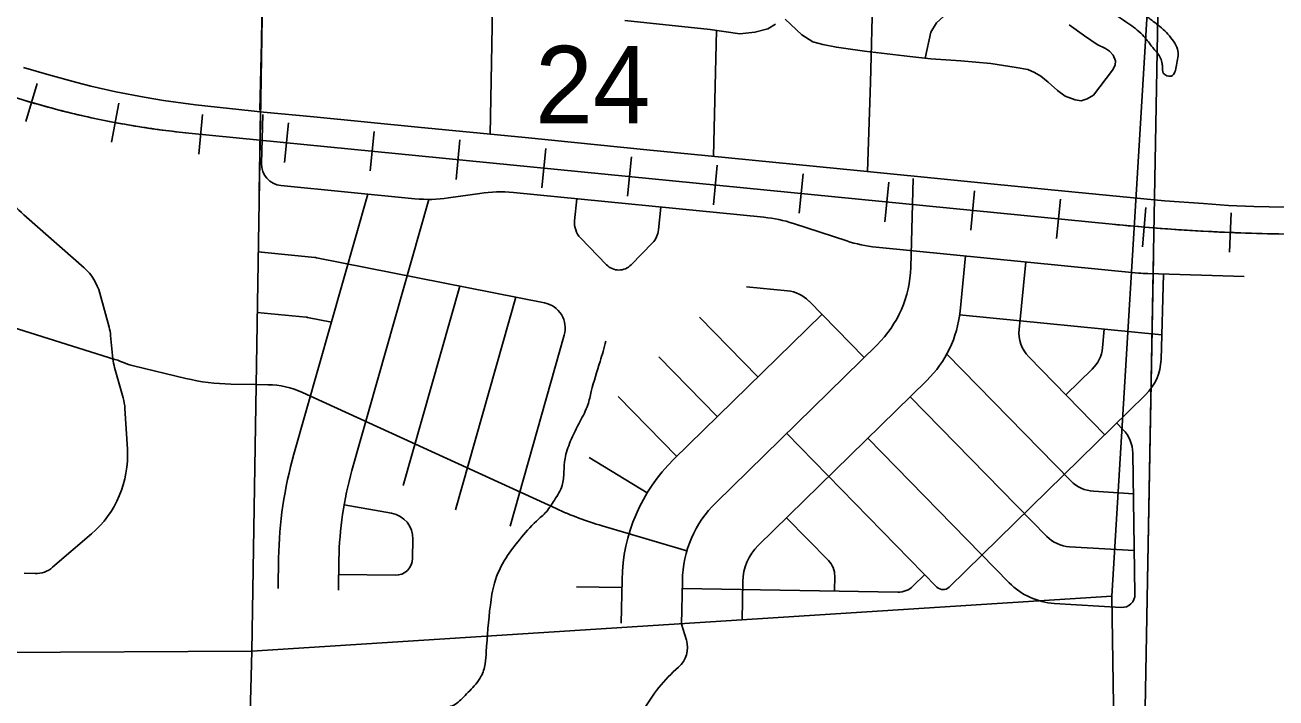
# Model space of a CAD drawing. Extents: x 1219626 to 1426462, y 456797 to 752399.
# Drawn here: x 1367556 to 1374813, y 635829 to 639731 of the extents above; entities that cross this region are included whole.
import ezdxf

# ---------------------------------------------------------------- set-up
doc = ezdxf.new("R2010")
doc.units = 0
for name, color, linetype in [('County Boundary', 7, 'Continuous'), ('Lakes and Ponds', 7, 'Continuous'), ('Local Roads Improved', 7, 'Continuous'), ('Local Roads Paved', 7, 'Continuous'), ('Local Roads Unimproved', 7, 'Continuous'), ('Masks', 7, 'Continuous'), ('Narrow River Creek and Branch and Slough', 7, 'Continuous'), ('Railroads', 7, 'Continuous'), ('Section Lines', 7, 'Continuous'), ('Section Numbers', 7, 'Continuous'), ('Uninventoried Roads and Features', 7, 'Continuous'), ('US Routes Highway Center Lines', 7, 'Continuous')]:
    doc.layers.add(name, color=color, linetype=linetype)

msp = doc.modelspace()

# ---------------------------------------------------------------- linework, layer by layer
at = {"layer": 'County Boundary'}
msp.add_line((1374158.6, 641443.5), (1373672.9, 615115.3), dxfattribs=at)
at = {"layer": 'Lakes and Ponds'}
msp.add_spline([(1373628, 640189.2), (1373589.7, 640176.4), (1373574.3, 640135.5), (1373587.1, 640097.1), (1373571.8, 640030.6), (1373566.7, 639979.5), (1373610.1, 639930.9), (1373702.1, 639897.7), (1373786.4, 639864.4), (1373870.8, 639800.5), (1373965.3, 639734), (1374047.1, 639665), (1374098.2, 639601.1), (1374139.1, 639547.4), (1374151.9, 639514.1), (1374154.4, 639491.1), (1374159.5, 639452.8), (1374205.5, 639434.9), (1374236.2, 639498.8), (1374243.9, 639580.6), (1374195.3, 639667.6), (1374118.7, 639739.1), (1374049.7, 639792.8), (1373973, 639869.5)], degree=3, dxfattribs=at)
at = {"layer": 'Local Roads Improved'}
msp.add_line((1371549.4, 638970.2), (1371568.2, 639699.3), dxfattribs=at)
for points in [[(1368919.2, 639237.8), (1368927.9, 639633.3), (1368935.7, 640181.5), (1368947.3, 640820.7), (1368966.6, 641430.8), (1368976.3, 641476.2), (1368996.6, 641495.6), (1369015.9, 641510.1), (1369046.9, 641517.8), (1369697.6, 641510.1), (1370094, 641503.3), (1370195.5, 641505.2), (1370271, 641498.5), (1370327, 641478.2), (1370388.9, 641462.7), (1370446.9, 641455.9), (1370662.5, 641451.1), (1371480.5, 641447.2), (1372441.6, 641444.3)], [(1372777.2, 639539.4), (1372810, 639690.4), (1372844.8, 639744.5), (1372926.1, 639819), (1373380.5, 640159.3), (1373448.2, 640205.7), (1373529.4, 640238.6), (1373606.8, 640252.1), (1373718.9, 640267.6), (1373869.2, 640265.4)], [(1371908.9, 639735.8), (1371866.3, 639708.7), (1371790.9, 639689.4), (1371703.9, 639679.7), (1371529.9, 639704.9), (1371036.7, 639757.1)], [(1373612.6, 639731.9), (1373701.5, 639669.1), (1373775, 639618.8), (1373823.3, 639595.6), (1373846.5, 639579.2), (1373868.8, 639556), (1373881.4, 639524), (1373879.4, 639498.9), (1373864, 639468.9), (1373753.7, 639324.9), (1373717, 639303.6), (1373682.2, 639292), (1373647.4, 639296.8), (1373590.3, 639319.1), (1373544.9, 639351), (1373491.7, 639400.3), (1373449.2, 639435.1), (1373412.4, 639456.4), (1373373.7, 639473.8), (1373306.1, 639484.4), (1373159.1, 639507.6), (1372984.1, 639523.1), (1372811, 639535.7), (1372688.2, 639549.2), (1372425.2, 639580.1), (1372263.7, 639602.4), (1372184.4, 639617.8), (1372127.4, 639634.3), (1372062.6, 639674.9), (1371965, 639765.8)]]:
    msp.add_lwpolyline(points, dxfattribs=at)
at = {"layer": 'Local Roads Paved'}
for points in [[(1370255.3, 639097.9), (1370262.3, 639512.4), (1370270, 639941.7), (1370289.3, 640623.4), (1370307.7, 641212.3), (1370318.3, 641408.5), (1370338.9, 641475.2)], [(1372444.2, 638880.8), (1372460, 639398.4), (1372473.6, 639930.1), (1372491, 640516.1), (1372505.5, 641093.3), (1372510.5, 641444.7)]]:
    msp.add_lwpolyline(points, dxfattribs=at)
at = {"layer": 'Local Roads Unimproved'}
for p, q in [((1368935.7, 639212.7), (1368928.4, 638928.1)), ((1372694.4, 638325.2), (1372707.7, 638840.7)), ((1369041.1, 638800.5), (1369818.3, 638723.8)), ((1370012.9, 638728.4), (1370194.8, 638755.1)), ((1370389.3, 638759.7), (1371843.1, 638616.3)), ((1369544.5, 638750.8), (1369116.4, 637243.5)), ((1369899.5, 638720), (1369453.1, 637147.9)), ((1370744.4, 638596.1), (1370757, 638723.4)), ((1371244, 638675.4), (1371230.9, 638542.8)), ((1372013.7, 638580.4), (1372322.8, 638479.1)), ((1370929, 638340.9), (1370778.7, 638497.2)), ((1371196.3, 638468.1), (1371072.9, 638340.7)), ((1368909.2, 638415.7), (1369237.5, 638383.4)), ((1372493.3, 638443.2), (1374016.5, 638293)), ((1372980.2, 638070.9), (1373011.9, 638392.1)), ((1369247.1, 638382), (1370569, 638120.5)), ((1373361.5, 638357.6), (1373322.9, 637966.4)), ((1374070.7, 638289.5), (1374628.2, 638272.6)), ((1374146.3, 637791.6), (1374161.4, 638286.8)), ((1370079.1, 638217.4), (1369750.9, 637061.8)), ((1371979.7, 638189.9), (1371741.3, 638213.4)), ((1370403.9, 638153.1), (1370053.5, 636919.4)), ((1372423.5, 637803.2), (1372103, 638130.8)), ((1369186.3, 638036.7), (1368903.5, 638064.6)), ((1369333.5, 638008.1), (1369195.9, 638035.3)), ((1371320.1, 637213.1), (1372178.7, 638053.4)), ((1371808.3, 637690.9), (1371468.6, 638038)), ((1372978.2, 638050.4), (1374150.7, 637934.7)), ((1373806.5, 637858.9), (1373817.3, 637967.6)), ((1370684.2, 637932.3), (1370370, 636825.8)), ((1371564.8, 636963), (1372499.3, 637877.3)), ((1372903.8, 637823.2), (1373624, 637087.2)), ((1371572.4, 637460.1), (1371232.8, 637807.2)), ((1373379, 637806.9), (1373820.6, 637355.6)), ((1371809.6, 636712.8), (1372787.9, 637670.1)), ((1373594.9, 637586.3), (1373747.4, 637735.6)), ((1368896.7, 637646.5), (1368965.8, 637645.4)), ((1369165.7, 637600.1), (1370637.5, 636926.7)), ((1371336.6, 637229.3), (1370996.9, 637576.5)), ((1372691.4, 637575.6), (1373483.8, 636765.8)), ((1372917, 636471.5), (1374056.3, 637586.3)), ((1373925.2, 637385.6), (1373889, 637422.6)), ((1371974.2, 637363.6), (1372846.3, 636472.3)), ((1372445.5, 637335), (1373265.6, 636496.9)), ((1373995.1, 636429.9), (1373982.2, 637248.8)), ((1371165.5, 637018.8), (1370828.7, 637224)), ((1373754.8, 637027.5), (1373985.9, 637013.4)), ((1369682.8, 636900), (1369407.3, 636948.6)), ((1371974.5, 636874.1), (1372217.6, 636625.6)), ((1370904.5, 636826.9), (1371395.9, 636682.1)), ((1369805, 636638.7), (1369806.8, 636749.9)), ((1373614.6, 636706.1), (1373991.1, 636683.2)), ((1369027.3, 636639.8), (1369024.4, 636463.4)), ((1369377.2, 636634.1), (1369374.3, 636453.9)), ((1369375.8, 636545.7), (1369703.3, 636540.4)), ((1371015.5, 636263.3), (1371019.6, 636514.7)), ((1371365.4, 636257.6), (1371369.5, 636509)), ((1371715.9, 636282.3), (1371719.5, 636503.3)), ((1372253.3, 636536.2), (1372251.9, 636448.5)), ((1372708.8, 636478.2), (1372776.1, 636544)), ((1370755, 636472.9), (1371018.8, 636468.6)), ((1371368.8, 636462.9), (1372619.3, 636442.5)), ((1373527.2, 636377.4), (1373915.5, 636353.8))]:
    msp.add_line(p, q, dxfattribs=at)
for centre, radius, start, end in [((1369053.4, 638924.9), 125, 178.52308, 264.36741), ((1370310.8, 637963.5), 800, 84.36741, 98.33786), ((1369896.8, 639520), 800, 264.36741, 278.33786), ((1371764.6, 637820.2), 800, 71.85834, 84.36741), ((1370868.8, 638583.8), 125, 174.36741, 223.88927), ((1371106.5, 638555), 125, 315.91138, 354.36741), ((1372571.9, 639239.4), 800, 251.85834, 264.36741), ((1369227.7, 638283.9), 100, 78.8108, 84.36741), ((1371001.1, 638410.3), 100, 223.88927, 315.91138), ((1372044.7, 638341.9), 650, 314.37814, 358.52308), ((1374095, 639089.1), 800, 264.36741, 268.26036), ((1371960, 637990.9), 200, 44.37814, 84.36741), ((1370539.9, 637973.3), 150, 344.14554, 78.8108), ((1369176.5, 637937.2), 100, 78.8108, 84.36741), ((1372333.3, 638134.7), 650, 314.37814, 354.36741), ((1373522, 637946.8), 200, 174.36741, 224.37814), ((1373607.5, 637878.5), 200, 314.37814, 354.36741), ((1373846.5, 637800.7), 300, 314.37814, 358.26036), ((1368957.7, 637145.4), 500, 65.41311, 89.06651), ((1373782.3, 637245.7), 200, 0.89695, 44.37814), ((1371377, 636601.5), 2350, 164.14554, 179.06651), ((1372019.4, 636498.4), 1000, 134.37814, 179.06651), ((1371377, 636601.5), 2000, 164.14554, 179.06651), ((1373766.9, 637227.1), 200, 224.37814, 266.52273), ((1372019.4, 636498.4), 650, 134.37814, 179.06651), ((1369656.8, 636752.3), 150, 359.06651, 80.00557), ((1371469.6, 638745.4), 2000, 245.41311, 253.58594), ((1373626.7, 636905.7), 200, 224.37814, 266.52273), ((1372019.4, 636498.4), 300, 134.37814, 179.06651), ((1369705, 636640.4), 100, 269.06651, 359.06651), ((1372128.3, 636538.2), 125, 359.06651, 44.37814), ((1372621.4, 636567.5), 125, 269.06651, 314.37814), ((1372882.1, 636507.2), 50, 224.37814, 314.37814), ((1373551.5, 636776.7), 400, 224.37814, 266.52273), ((1373920.1, 636428.7), 75, 266.52273, 0.89695)]:
    msp.add_arc(centre, radius, start, end, dxfattribs=at)
at = {"layer": 'Masks'}
msp.add_line((1374102.2, 638384.4), (1374063.7, 636301.8), dxfattribs=at)
msp.add_lwpolyline([(1369060.6, 644044.1), (1368959.2, 641485.8), (1368914.9, 638761.5)], dxfattribs=at)
at = {"layer": 'Narrow River Creek and Branch and Slough'}
msp.add_spline([(1370926.2, 637898.3), (1370892.3, 637779.7), (1370841.5, 637606.9), (1370821.2, 637529), (1370777.1, 637434.1), (1370719.6, 637315.5), (1370689.1, 637217.2), (1370682.3, 637139.3), (1370672.2, 637061.4), (1370628.1, 636976.7), (1370580.7, 636908.9), (1370523.1, 636854.7), (1370424.9, 636746.2), (1370347, 636641.2), (1370279.3, 636495.5), (1370255.6, 636366.7), (1370231.9, 636095.6), (1370225.1, 636027.2), (1370201.4, 635952.6), (1370170.9, 635908.6), (1370099.8, 635834), (1370035.4, 635783.2), (1370001.6, 635773.1), (1369960.9, 635749.3), (1369866.1, 635678.2), (1369795, 635620.6), (1369720.5, 635573.1), (1369656.1, 635535.9), (1369618.9, 635508.7), (1369598.6, 635491.8), (1369544.4, 635481.6), (1369463.1, 635485), (1369422.5, 635485), (1369381.8, 635461.3), (1369351.3, 635413.9), (1369341.2, 635373.2), (1369344.6, 635285.1), (1369327.6, 635237.7), (1369303.9, 635200.4), (1369287, 635169.9), (1369270, 635122.4), (1369297.1, 635061.5), (1369327.6, 635014), (1369327.6, 634986.9), (1369310.7, 634956.4), (1369293.8, 634932.7), (1369283.6, 634905.6), (1369297.1, 634858.1), (1369324.2, 634817.5), (1369331, 634773.4), (1369320.9, 634651.4), (1369314.1, 634549.8), (1369303.9, 634485.4), (1369273.4, 634451.5), (1369236.2, 634410.8), (1369205.7, 634383.7), (1369178.6, 634346.5), (1369134.6, 634299), (1369093.9, 634278.7), (1369029.2, 634280.9), (1368992, 634274.1), (1368958.1, 634263.9), (1368920.9, 634233.4), (1368876.8, 634192.8), (1368836.2, 634152.1), (1368819.3, 634145.3), (1368778.6, 634155.5), (1368744.8, 634192.8), (1368663.5, 634294.4), (1368622.8, 634328.3), (1368565.3, 634358.8), (1368517.9, 634375.8), (1368480.6, 634382.5), (1368406.1, 634362.2), (1368375.6, 634348.7), (1368348.5, 634328.3), (1368290.9, 634308), (1368250.3, 634291), (1368216.4, 634280.9), (1368152.1, 634267.3), (1368125, 634270.7), (1368101.3, 634291), (1368036.9, 634291), (1367992.9, 634277.5), (1367932, 634236.8), (1367918.4, 634219.9), (1367884.5, 634202.9), (1367816.8, 634179.2), (1367772.8, 634158.9), (1367718.6, 634135.2), (1367674.6, 634125)], degree=3, dxfattribs=at)
at = {"layer": 'Railroads'}
for p, q in [((1367626.3, 639392.5), (1367561.7, 639171.7)), ((1368101, 639278.3), (1368058.9, 639052.2)), ((1368586.4, 639212), (1368563.9, 638983.1)), ((1369084, 639163), (1369061.5, 638934.1)), ((1368506.6, 639104.3), (1373862.1, 638576.2)), ((1369581.6, 639113.9), (1369559, 638885)), ((1370079.2, 639064.8), (1370056.6, 638835.9)), ((1370576.8, 639015.7), (1370554.2, 638786.8)), ((1371074.4, 638966.7), (1371051.8, 638737.8)), ((1371572, 638917.6), (1371549.4, 638688.7)), ((1372069.5, 638868.5), (1372047, 638639.6)), ((1372567.1, 638819.4), (1372544.6, 638590.5)), ((1373064.7, 638770.4), (1373042.1, 638541.5)), ((1373562.3, 638721.3), (1373539.7, 638492.4)), ((1374058.1, 638673.8), (1374039.4, 638444.6)), ((1374552.4, 638643), (1374543.1, 638413.2))]:
    msp.add_line(p, q, dxfattribs=at)
msp.add_lwpolyline([(1367554.5, 639293.9), (1367573.5, 639288.2), (1367592.6, 639282.5), (1367611.7, 639276.9), (1367630.8, 639271.4), (1367649.9, 639266), (1367669.1, 639260.6), (1367688.3, 639255.3), (1367707.5, 639250.1), (1367726.7, 639245), (1367746, 639239.9), (1367765.2, 639235), (1367784.5, 639230.1), (1367803.8, 639225.3), (1367823.2, 639220.5), (1367842.5, 639215.9), (1367861.9, 639211.3), (1367881.3, 639206.8), (1367900.7, 639202.3), (1367920.1, 639198), (1367939.5, 639193.7), (1367959, 639189.5), (1367978.4, 639185.4), (1367997.9, 639181.4), (1368017.4, 639177.4), (1368036.9, 639173.5), (1368056.5, 639169.7), (1368076, 639166), (1368095.6, 639162.4), (1368115.2, 639158.8), (1368134.8, 639155.3), (1368154.4, 639151.9), (1368174, 639148.6), (1368193.6, 639145.3), (1368213.3, 639142.2), (1368232.9, 639139.1), (1368252.6, 639136), (1368272.3, 639133.1), (1368292, 639130.3), (1368311.7, 639127.5), (1368331.4, 639124.8), (1368351.1, 639122.2), (1368370.9, 639119.6), (1368390.6, 639117.2), (1368410.4, 639114.8), (1368430.1, 639112.5), (1368449.9, 639110.3), (1368469.7, 639108.1), (1368489.5, 639106.1), (1368506.6, 639104.3), (1373862.1, 638576.2), (1373893.1, 638573.1), (1373924.1, 638570.2), (1373955.2, 638567.3), (1373986.2, 638564.6), (1374017.3, 638561.9), (1374048.3, 638559.2), (1374079.4, 638556.7), (1374110.5, 638554.2), (1374141.6, 638551.8), (1374172.7, 638549.5), (1374203.8, 638547.3), (1374234.9, 638545.2), (1374266, 638543.1), (1374297.1, 638541.1), (1374328.2, 638539.2), (1374359.3, 638537.4), (1374390.5, 638535.7), (1374421.6, 638534), (1374452.7, 638532.4), (1374483.9, 638530.9), (1374515, 638529.5), (1374546.2, 638528.1), (1374577.3, 638526.9), (1374608.5, 638525.7), (1374639.6, 638524.6), (1374670.8, 638523.6), (1374702, 638522.6), (1374733.1, 638521.7), (1374764.3, 638521), (1374795.5, 638520.3), (1374826.6, 638519.6)], dxfattribs=at)
for centre, radius, start, end in [((1368992.5, 644030.4), 4950, 243.20719, 264.36741), ((1375054.6, 650667.5), 12150, 264.36741, 274.12008)]:
    msp.add_arc(centre, radius, start, end, dxfattribs=at)
at = {"layer": 'Section Lines'}
for p, q in [((1368871.5, 636100.3), (1368959.2, 641485.8)), ((1373861.2, 636419.6), (1368871.5, 636100.3)), ((1368871.5, 636100.3), (1363546.1, 636073.3)), ((1368742.1, 630807.9), (1368871.5, 636100.3))]:
    msp.add_line(p, q, dxfattribs=at)
msp.add_lwpolyline([(1373943.9, 631141.7), (1373861.2, 636419.6), (1374184.4, 641737.3), (1374427.9, 646445.1), (1374682.1, 651802.1), (1374761.6, 657025.4), (1374852.5, 662508.8), (1374989.2, 667575.1), (1375140.1, 672914.5), (1375306.1, 678154.6), (1375456.2, 683457.3), (1375573.9, 688669.8), (1375758, 694005.2), (1375924.4, 699278.7), (1376131.1, 704530), (1376286.9, 709744), (1376407, 714966.9), (1376509.2, 720132.6), (1376643, 725317.2), (1376722.5, 730276.1)], dxfattribs=at)
at = {"layer": 'Uninventoried Roads and Features'}
for p, q in [((1367564.4, 638616.5), (1367898.7, 638322.8)), ((1367990.2, 638176.2), (1368043.8, 637979.5)), ((1368077.8, 637792.4), (1367445.7, 637990.9)), ((1368052.8, 637930.5), (1368066.3, 637795.9)), ((1368076, 637744.3), (1368125.1, 637570.1)), ((1368126.7, 637773.9), (1368110.7, 637780.5)), ((1368488.7, 637681.9), (1368186, 637754.7)), ((1368896.7, 637646.5), (1368749.4, 637648.9)), ((1368135.8, 637506.6), (1368149.9, 637271.1)), ((1367941.5, 636779.9), (1367716.3, 636586.7)), ((1367614.3, 636550.7), (1367550.9, 636552.5)), ((1371365.4, 636257.6), (1371393.4, 636165))]:
    msp.add_line(p, q, dxfattribs=at)
for centre, radius, start, end in [((1368092.3, 639217.5), 800, 217.30792, 228.70408), ((1367700.7, 638097.4), 300, 15.23743, 48.70408), ((1367754.3, 637900.7), 300, 5.69845, 15.23743), ((1368364.8, 637825.7), 300, 185.69845, 195.73578), ((1367958, 637410.8), 400, 67.55662, 72.57144), ((1368279.4, 638143.6), 400, 247.55662, 256.49214), ((1368769, 638848.7), 1200, 256.49214, 269.06651), ((1367836.4, 637488.7), 300, 3.41186, 15.73578), ((1367550.9, 637235.4), 600, 310.61801, 3.41186), ((1367618.7, 636700.6), 150, 268.3508, 310.61801), ((1371249.8, 636121.7), 150, 310.76848, 16.79042), ((1371935.4, 635326.4), 900, 130.76848, 151.81703)]:
    msp.add_arc(centre, radius, start, end, dxfattribs=at)
at = {"layer": 'US Routes Highway Center Lines'}
msp.add_lwpolyline([(1367547.4, 639484.5), (1367693.9, 639441.9), (1367856, 639397.2), (1367937.5, 639376.9), (1368084, 639343.9), (1368248, 639312.8), (1368360.5, 639293.4), (1368544.8, 639268.2), (1368939.7, 639226.5), (1369230.8, 639199.3), (1369835.3, 639139.1), (1370457.2, 639078), (1371162.6, 639007.2), (1371519.6, 638973.2), (1372402.5, 638884.9), (1373508.6, 638775.3), (1374166.4, 638712.2), (1374392.5, 638695.7), (1374537.1, 638685.1), (1374684.6, 638678.3), (1374863.1, 638674.4)], dxfattribs=at)

# ---------------------------------------------------------------- texts
at = {"layer": 'Section Numbers'}
msp.add_text('24', height=450, rotation=0.00015, dxfattribs=at).set_placement((1370515.6, 639160.3))

doc.saveas('drawing.dxf')
